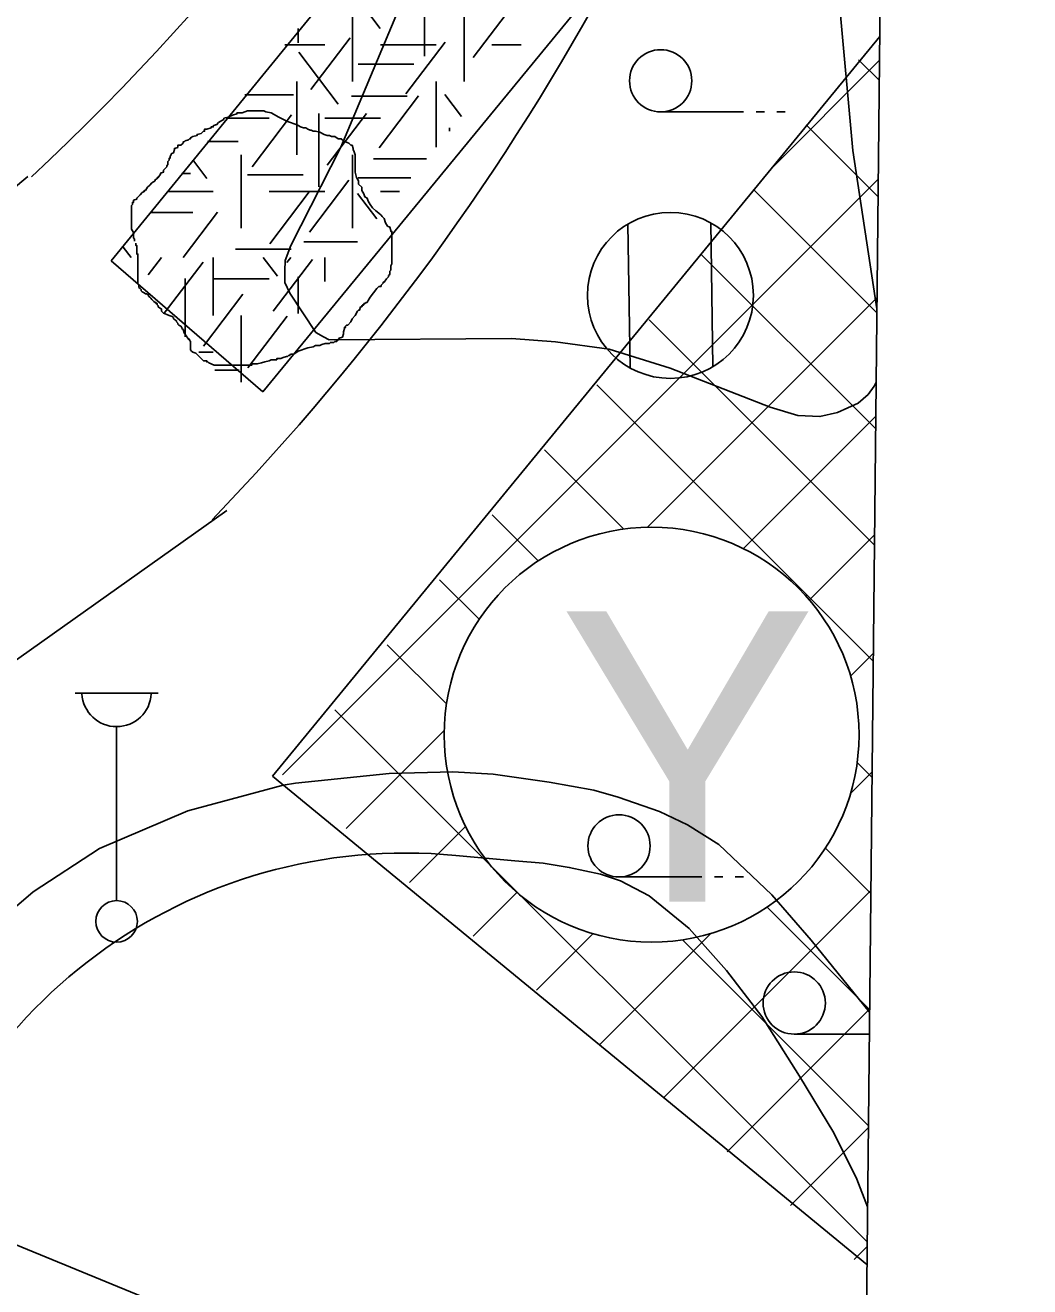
# Model space of a CAD drawing. Extents: x 419101 to 420177, y 4451541 to 4452254.
# Drawn here: x 420148.88 to 420173.1, y 4451862.21 to 4451892.61 of the extents above; entities that cross this region are included whole.
import ezdxf

# ---------------------------------------------------------------- set-up
doc = ezdxf.new("R2010")
doc.units = 0
for name, color, linetype in [('0_ÖNERİ_LEJAND', 7, 'Continuous'), ('3_HALİHAZIR', 7, 'Continuous'), ('Level 15', 7, 'Continuous'), ('Level 28', 7, 'Continuous'), ('Level 3', 7, 'Continuous'), ('Level 30', 7, 'Continuous'), ('Level 41', 7, 'Continuous'), ('Level 60', 7, 'Continuous'), ('Level 62', 7, 'Continuous'), ('TRAMVAY_HATTI', 7, 'Continuous')]:
    doc.layers.add(name, color=color, linetype=linetype)

msp = doc.modelspace()

# ---------------------------------------------------------------- linework, layer by layer
at = {"layer": '0_ÖNERİ_LEJAND'}
msp.add_lwpolyline([(419108.722, 4452245.778), (420173.096, 4452234.536), (420165.768, 4451540.511), (419101.295, 4451551.753)], close=True, dxfattribs=at)
at = {"layer": '3_HALİHAZIR'}
for p, q in [((420164.2, 4451890.518), (420166.2, 4451890.518)), ((420166.5, 4451890.518), (420166.7, 4451890.518)), ((420167, 4451890.518), (420167.2, 4451890.518)), ((420163.461, 4451884.353), (420163.407, 4451887.812)), ((420165.461, 4451884.384), (420165.406, 4451887.844)), ((420150.087, 4451876.513), (420152.087, 4451876.513)), ((420151.087, 4451871.512), (420151.087, 4451875.705)), ((420163.196, 4451872.082), (420165.196, 4451872.082)), ((420165.496, 4451872.082), (420165.696, 4451872.082)), ((420165.996, 4451872.082), (420166.196, 4451872.082)), ((420167.419, 4451868.295), (420169.229, 4451868.295))]:
    msp.add_line(p, q, dxfattribs=at)
for points in [[(420168.829, 4451889.59), (420168.493, 4451893.297), (420168.515, 4451899.537), (420168.83, 4451904.379), (420169.308, 4451908.093), (420169.665, 4451909.608)], [(420160.633, 4451899.551), (420156.495, 4451889.67), (420155.284, 4451887.298), (420155.151, 4451886.941), (420155.14, 4451886.687), (420155.138, 4451886.409), (420155.264, 4451886.154), (420155.886, 4451885.203), (420156.074, 4451885.096), (420156.208, 4451885.029), (420160.602, 4451885.056), (420161.667, 4451884.981), (420162.957, 4451884.801), (420164.433, 4451884.345), (420166.839, 4451883.405), (420167.508, 4451883.201), (420168.038, 4451883.177), (420168.466, 4451883.272), (420168.96, 4451883.499), (420169.204, 4451883.71), (420169.349, 4451883.911), (420169.395, 4451884.008)], [(420169.414, 4451885.773), (420168.829, 4451889.59)], [(420155.399, 4451874.339), (420157.656, 4451874.578), (420159.192, 4451874.619), (420160.165, 4451874.557), (420161.513, 4451874.366), (420162.593, 4451874.178), (420163.177, 4451874.007), (420164.175, 4451873.662), (420164.846, 4451873.337), (420165.6, 4451872.862), (420166.882, 4451871.652)], [(420143.351, 4451857.343), (420143.149, 4451858.878), (420143.06, 4451859.963), (420143.223, 4451861.586), (420143.465, 4451863.412), (420143.694, 4451864.266), (420144.237, 4451865.689), (420145.019, 4451867.177), (420146.271, 4451868.935), (420147.705, 4451870.554), (420149.074, 4451871.724), (420150.671, 4451872.767), (420152.807, 4451873.679), (420155.103, 4451874.292), (420155.399, 4451874.339)], [(420159.267, 4451872.6), (420160.683, 4451872.472), (420161.366, 4451872.414), (420161.995, 4451872.311), (420162.748, 4451872.147), (420163.234, 4451871.989), (420163.922, 4451871.63), (420164.883, 4451870.841), (420165.787, 4451869.829), (420166.636, 4451868.721), (420167.546, 4451867.285), (420168.37, 4451865.915), (420168.932, 4451864.801), (420169.185, 4451864.137)], [(420166.882, 4451871.652), (420167.827, 4451870.562), (420169.235, 4451868.826)]]:
    msp.add_lwpolyline(points, dxfattribs=at)
for centre, radius in [((420164.2, 4451891.268), 0.75), ((420164.434, 4451886.098), 2), ((420163.196, 4451872.832), 0.75), ((420151.087, 4451871.012), 0.5), ((420167.419, 4451869.045), 0.75)]:
    msp.add_circle(centre, radius, dxfattribs=at)
msp.add_arc((420151.087, 4451876.542), 0.837, 183.298, 356.9072, dxfattribs=at)
msp.add_ellipse((420158.064, 4451860.144), major_axis=(12.316, -2.319), ratio=0.998575, start_param=1.660501, end_param=4.596857, dxfattribs=at)
at = {"layer": 'Level 15'}
for p, q in [((420169.477, 4451891.765), (420166.822, 4451889.11)), ((420169.472, 4451891.274), (420168.97, 4451891.776)), ((420169.442, 4451888.476), (420167.708, 4451890.21)), ((420169.447, 4451888.907), (420155.087, 4451874.547)), ((420169.413, 4451885.677), (420166.446, 4451888.644)), ((420169.383, 4451882.879), (420165.184, 4451887.078)), ((420169.416, 4451886.047), (420163.879, 4451880.51)), ((420169.353, 4451880.08), (420163.922, 4451885.511)), ((420169.324, 4451877.281), (420162.66, 4451883.945)), ((420169.386, 4451883.189), (420166.193, 4451879.996)), ((420163.311, 4451880.466), (420161.398, 4451882.379)), ((420161.249, 4451879.698), (420160.135, 4451880.812)), ((420169.356, 4451880.33), (420167.784, 4451878.758)), ((420159.827, 4451878.292), (420158.873, 4451879.246)), ((420159.037, 4451876.254), (420157.611, 4451877.68)), ((420169.326, 4451877.472), (420168.778, 4451876.924)), ((420169.176, 4451863.287), (420156.349, 4451876.113)), ((420158.983, 4451875.615), (420156.617, 4451873.249)), ((420169.294, 4451874.483), (420168.937, 4451874.84)), ((420155.087, 4451874.547), (420155.087, 4451874.547)), ((420169.296, 4451874.613), (420168.777, 4451874.094)), ((420159.497, 4451873.3), (420158.148, 4451871.951)), ((420169.265, 4451871.683), (420168.169, 4451872.779)), ((420169.266, 4451871.755), (420164.27, 4451866.759)), ((420160.734, 4451871.709), (420159.678, 4451870.653)), ((420169.235, 4451868.885), (420166.764, 4451871.356)), ((420162.569, 4451870.715), (420161.209, 4451869.355)), ((420165.398, 4451870.716), (420162.739, 4451868.057)), ((420169.206, 4451866.084), (420164.724, 4451870.566)), ((420169.235, 4451868.896), (420165.8, 4451865.461)), ((420169.205, 4451866.038), (420167.331, 4451864.164)), ((420169.175, 4451863.18), (420168.861, 4451862.866))]:
    msp.add_line(p, q, dxfattribs=at)
at = {"layer": 'Level 28'}
for p, q in [((420154.843, 4451874.512), (420169.483, 4451892.335)), ((420169.17, 4451862.742), (420154.843, 4451874.512))]:
    msp.add_line(p, q, dxfattribs=at)
at = {"layer": 'Level 3'}
for points in [[(420151.521, 4451887.405), (420151.521, 4451887.431), (420151.521, 4451887.456), (420151.495, 4451887.482), (420151.495, 4451887.508), (420151.495, 4451887.534), (420151.495, 4451887.56), (420151.495, 4451887.586), (420151.495, 4451887.612), (420151.443, 4451887.69), (420151.443, 4451887.768), (420151.443, 4451887.794), (420151.443, 4451887.872), (420151.443, 4451887.95), (420151.443, 4451887.976), (420151.443, 4451888.002), (420151.443, 4451888.028), (420151.443, 4451888.054), (420151.443, 4451888.08), (420151.443, 4451888.106), (420151.443, 4451888.132), (420151.443, 4451888.158), (420151.443, 4451888.184), (420151.443, 4451888.262), (420151.469, 4451888.287), (420151.469, 4451888.313), (420151.469, 4451888.339), (420151.495, 4451888.339), (420151.495, 4451888.365), (420151.495, 4451888.391), (420151.573, 4451888.417), (420151.573, 4451888.443), (420151.651, 4451888.521), (420151.703, 4451888.573), (420151.754, 4451888.599), (420151.754, 4451888.625), (420151.78, 4451888.625), (420151.832, 4451888.703), (420151.884, 4451888.755), (420151.936, 4451888.807), (420152.014, 4451888.859), (420152.014, 4451888.885), (420152.066, 4451888.911), (420152.066, 4451888.937), (420152.092, 4451888.937), (420152.144, 4451889.015), (420152.144, 4451889.041), (420152.221, 4451889.067), (420152.221, 4451889.092), (420152.221, 4451889.118), (420152.273, 4451889.17), (420152.299, 4451889.196), (420152.299, 4451889.222), (420152.325, 4451889.248), (420152.325, 4451889.274), (420152.325, 4451889.3), (420152.325, 4451889.326), (420152.351, 4451889.352), (420152.351, 4451889.378), (420152.351, 4451889.404), (420152.377, 4451889.404), (420152.377, 4451889.43), (420152.377, 4451889.456), (420152.403, 4451889.482), (420152.403, 4451889.508), (420152.455, 4451889.534), (420152.481, 4451889.612), (420152.481, 4451889.638), (420152.559, 4451889.664), (420152.559, 4451889.69), (420152.559, 4451889.716), (420152.636, 4451889.716), (420152.688, 4451889.768), (420152.688, 4451889.794), (420152.714, 4451889.794), (420152.74, 4451889.82), (420152.818, 4451889.846), (420152.844, 4451889.872), (420152.87, 4451889.872), (420152.87, 4451889.898), (420152.922, 4451889.923), (420153.026, 4451889.949), (420153.026, 4451889.975), (420153.129, 4451890.001), (420153.181, 4451890.053), (420153.207, 4451890.053), (420153.207, 4451890.079), (420153.207, 4451890.105), (420153.259, 4451890.105), (420153.363, 4451890.131), (420153.363, 4451890.157), (420153.389, 4451890.157), (420153.415, 4451890.157), (420153.415, 4451890.183), (420153.467, 4451890.209), (420153.493, 4451890.209), (420153.544, 4451890.261), (420153.622, 4451890.313), (420153.674, 4451890.339), (420153.674, 4451890.365), (420153.778, 4451890.391)], [(420153.778, 4451890.391), (420153.882, 4451890.443), (420153.985, 4451890.469), (420153.985, 4451890.495), (420154.011, 4451890.495), (420154.037, 4451890.495), (420154.115, 4451890.495), (420154.245, 4451890.547), (420154.349, 4451890.547), (420154.426, 4451890.547), (420154.478, 4451890.547), (420154.556, 4451890.547), (420154.608, 4451890.547), (420154.634, 4451890.547), (420154.686, 4451890.521), (420154.816, 4451890.495), (420154.997, 4451890.391), (420155.205, 4451890.287), (420155.438, 4451890.209), (420155.516, 4451890.157), (420155.594, 4451890.131), (420155.646, 4451890.131), (420155.698, 4451890.105), (420155.749, 4451890.079), (420155.775, 4451890.079), (420155.827, 4451890.053), (420155.879, 4451890.053), (420155.983, 4451890.027), (420156.087, 4451889.975), (420156.164, 4451889.949), (420156.216, 4451889.949), (420156.268, 4451889.923), (420156.32, 4451889.923), (420156.346, 4451889.923), (420156.424, 4451889.872), (420156.502, 4451889.872), (420156.554, 4451889.82), (420156.605, 4451889.794), (420156.683, 4451889.768), (420156.735, 4451889.716), (420156.761, 4451889.716), (420156.787, 4451889.638), (420156.787, 4451889.612), (420156.813, 4451889.56), (420156.839, 4451889.482), (420156.839, 4451889.456), (420156.839, 4451889.378), (420156.839, 4451889.326), (420156.839, 4451889.248), (420156.839, 4451889.222), (420156.839, 4451889.144), (420156.839, 4451889.067), (420156.865, 4451888.937), (420156.917, 4451888.859), (420156.917, 4451888.781), (420156.995, 4451888.703), (420156.995, 4451888.625), (420157.046, 4451888.547), (420157.072, 4451888.469), (420157.124, 4451888.443), (420157.15, 4451888.365), (420157.202, 4451888.287), (420157.254, 4451888.21), (420157.332, 4451888.132), (420157.41, 4451888.08), (420157.461, 4451888.028), (420157.487, 4451888.002), (420157.539, 4451887.95), (420157.565, 4451887.846), (420157.617, 4451887.768), (420157.669, 4451887.742), (420157.695, 4451887.664), (420157.695, 4451887.638), (420157.721, 4451887.638), (420157.721, 4451887.612), (420157.721, 4451887.586), (420157.721, 4451887.534), (420157.721, 4451887.431), (420157.721, 4451887.379), (420157.721, 4451887.301), (420157.721, 4451887.223), (420157.721, 4451887.145), (420157.721, 4451887.067), (420157.721, 4451886.989), (420157.721, 4451886.937), (420157.721, 4451886.859), (420157.695, 4451886.807), (420157.695, 4451886.703), (420157.669, 4451886.677), (420157.669, 4451886.6), (420157.643, 4451886.574), (420157.643, 4451886.548), (420157.591, 4451886.496), (420157.539, 4451886.418), (420157.513, 4451886.418), (420157.513, 4451886.392), (420157.487, 4451886.366), (420157.461, 4451886.34), (420157.461, 4451886.314), (420157.436, 4451886.314), (420157.41, 4451886.314)], [(420153.467, 4451884.418), (420153.441, 4451884.418), (420153.311, 4451884.47), (420153.285, 4451884.496), (420153.259, 4451884.496), (420153.259, 4451884.522), (420153.181, 4451884.522), (420153.129, 4451884.574), (420153.052, 4451884.652), (420153, 4451884.704), (420152.922, 4451884.73), (420152.896, 4451884.756), (420152.87, 4451884.782), (420152.87, 4451884.808), (420152.87, 4451884.886), (420152.87, 4451884.964), (420152.87, 4451884.989), (420152.844, 4451885.015), (420152.844, 4451885.041), (420152.818, 4451885.041), (420152.766, 4451885.119), (420152.714, 4451885.197), (420152.688, 4451885.275), (420152.662, 4451885.301), (420152.662, 4451885.327), (420152.636, 4451885.353), (420152.585, 4451885.379), (420152.559, 4451885.405), (420152.559, 4451885.431), (420152.533, 4451885.457), (420152.533, 4451885.483), (420152.455, 4451885.535), (420152.455, 4451885.561), (420152.429, 4451885.587), (420152.351, 4451885.613), (420152.299, 4451885.639), (420152.221, 4451885.665), (420152.195, 4451885.691), (420152.17, 4451885.717), (420152.17, 4451885.743), (420152.17, 4451885.769), (420152.092, 4451885.82), (420152.092, 4451885.846), (420152.066, 4451885.872), (420152.066, 4451885.898), (420152.04, 4451885.898), (420152.04, 4451885.924), (420152.014, 4451885.924), (420151.988, 4451885.95), (420151.962, 4451885.976), (420151.936, 4451886.002), (420151.91, 4451886.028), (420151.884, 4451886.054), (420151.858, 4451886.08), (420151.858, 4451886.106), (420151.806, 4451886.132), (420151.78, 4451886.132), (420151.754, 4451886.158), (420151.703, 4451886.184), (420151.677, 4451886.21), (420151.677, 4451886.236), (420151.651, 4451886.262), (420151.625, 4451886.288), (420151.625, 4451886.314), (420151.625, 4451886.34), (420151.599, 4451886.366), (420151.599, 4451886.392), (420151.599, 4451886.418), (420151.599, 4451886.496), (420151.599, 4451886.548), (420151.599, 4451886.574), (420151.599, 4451886.6), (420151.599, 4451886.625), (420151.599, 4451886.651), (420151.599, 4451886.677), (420151.599, 4451886.703), (420151.599, 4451886.729), (420151.599, 4451886.755), (420151.599, 4451886.781), (420151.599, 4451886.807), (420151.599, 4451886.833), (420151.599, 4451886.859), (420151.599, 4451886.885), (420151.599, 4451886.911), (420151.599, 4451886.937), (420151.599, 4451886.963), (420151.599, 4451887.041), (420151.599, 4451887.067), (420151.599, 4451887.093), (420151.573, 4451887.093), (420151.573, 4451887.119), (420151.573, 4451887.145), (420151.573, 4451887.171), (420151.573, 4451887.197), (420151.573, 4451887.223), (420151.573, 4451887.249), (420151.573, 4451887.275), (420151.573, 4451887.301), (420151.547, 4451887.301), (420151.547, 4451887.327), (420151.547, 4451887.353)], [(420157.41, 4451886.314), (420157.358, 4451886.262), (420157.202, 4451886.054), (420157.15, 4451885.976), (420157.124, 4451885.924), (420157.098, 4451885.924), (420157.072, 4451885.898), (420157.046, 4451885.898), (420157.046, 4451885.872), (420157.02, 4451885.872), (420157.02, 4451885.846), (420156.995, 4451885.846), (420156.995, 4451885.82), (420156.969, 4451885.82), (420156.943, 4451885.743), (420156.917, 4451885.743), (420156.891, 4451885.717), (420156.839, 4451885.613), (420156.761, 4451885.535), (420156.735, 4451885.457), (420156.657, 4451885.379), (420156.631, 4451885.379), (420156.605, 4451885.353), (420156.605, 4451885.327), (420156.579, 4451885.327), (420156.579, 4451885.301), (420156.554, 4451885.223), (420156.554, 4451885.171), (420156.528, 4451885.093), (420156.45, 4451885.067), (420156.45, 4451885.041), (420156.424, 4451885.041), (420156.424, 4451885.015), (420156.398, 4451885.015), (420156.398, 4451884.989), (420156.372, 4451884.989), (420156.346, 4451884.989), (420156.32, 4451884.964), (420156.294, 4451884.964), (420156.268, 4451884.964), (420156.242, 4451884.964), (420156.216, 4451884.938), (420156.19, 4451884.938), (420156.164, 4451884.938), (420156.138, 4451884.938), (420156.113, 4451884.938), (420156.035, 4451884.912), (420155.983, 4451884.886), (420155.905, 4451884.886), (420155.879, 4451884.886), (420155.827, 4451884.86), (420155.698, 4451884.834), (420155.464, 4451884.756), (420155.36, 4451884.678), (420155.282, 4451884.678), (420155.257, 4451884.652), (420155.231, 4451884.652), (420155.205, 4451884.626), (420155.179, 4451884.626), (420155.101, 4451884.6), (420155.049, 4451884.574), (420155.023, 4451884.574), (420154.997, 4451884.574), (420154.971, 4451884.574), (420154.945, 4451884.574), (420154.945, 4451884.548), (420154.919, 4451884.548), (420154.893, 4451884.548), (420154.816, 4451884.548), (420154.764, 4451884.522), (420154.66, 4451884.496), (420154.582, 4451884.47), (420154.478, 4451884.444), (420154.426, 4451884.444), (420154.4, 4451884.444), (420154.375, 4451884.444), (420154.349, 4451884.444), (420154.349, 4451884.418), (420154.323, 4451884.418), (420154.297, 4451884.418), (420154.271, 4451884.418), (420154.245, 4451884.418), (420154.219, 4451884.418), (420154.193, 4451884.418), (420154.167, 4451884.418), (420154.141, 4451884.418), (420154.115, 4451884.418), (420154.037, 4451884.418), (420153.985, 4451884.418), (420153.908, 4451884.418), (420153.856, 4451884.418), (420153.83, 4451884.418), (420153.804, 4451884.418), (420153.752, 4451884.418), (420153.674, 4451884.418), (420153.648, 4451884.418), (420153.596, 4451884.418), (420153.57, 4451884.418), (420153.518, 4451884.418), (420153.493, 4451884.418), (420153.467, 4451884.418)]]:
    msp.add_lwpolyline(points, dxfattribs=at)
at = {"layer": 'Level 30'}
msp.add_circle((420163.982, 4451875.511), 5, dxfattribs=at)
at = {"layer": 'Level 41'}
for p, q in [((420157.443, 4451892.529), (420156.494, 4451893.778)), ((420158.507, 4451893.63), (420158.507, 4451891.863)), ((420156.775, 4451893.02), (420156.775, 4451891.253)), ((420159.461, 4451893.02), (420159.461, 4451891.253)), ((420159.461, 4451893.02), (420159.461, 4451891.253)), ((420159.681, 4451891.827), (420160.63, 4451893.077)), ((420155.459, 4451892.531), (420155.459, 4451892.184)), ((420155.143, 4451892.136), (420156.103, 4451892.136)), ((420155.765, 4451891.057), (420156.716, 4451892.306)), ((420157.446, 4451892.136), (420158.789, 4451892.136)), ((420158.056, 4451890.952), (420159.005, 4451892.202)), ((420160.132, 4451892.136), (420160.836, 4451892.136)), ((420156.431, 4451890.707), (420155.481, 4451891.956)), ((420156.906, 4451891.666), (420158.249, 4451891.666)), ((420155.432, 4451891.253), (420155.432, 4451889.486)), ((420158.789, 4451891.253), (420158.789, 4451889.67)), ((420154.177, 4451890.929), (420155.347, 4451890.929)), ((420156.746, 4451890.896), (420158.089, 4451890.896)), ((420157.416, 4451889.655), (420158.366, 4451890.905)), ((420159.401, 4451890.407), (420158.997, 4451890.938)), ((420153.729, 4451890.369), (420154.76, 4451890.369)), ((420154.353, 4451889.199), (420155.303, 4451890.449)), ((420155.964, 4451890.481), (420155.964, 4451888.713)), ((420156.103, 4451890.369), (420157.446, 4451890.369)), ((420156.164, 4451889.235), (420157.113, 4451890.484)), ((420159.107, 4451890.131), (420159.107, 4451890.053)), ((420153.281, 4451889.809), (420154.014, 4451889.809)), ((420154.089, 4451887.718), (420154.089, 4451889.486)), ((420156.775, 4451887.718), (420156.775, 4451889.486)), ((420157.28, 4451889.388), (420158.555, 4451889.388)), ((420153.261, 4451888.918), (420152.924, 4451889.362)), ((420152.663, 4451889.037), (420152.869, 4451889.037)), ((420154.243, 4451889.003), (420155.586, 4451889.003)), ((420155.739, 4451887.621), (420156.688, 4451888.871)), ((420156.906, 4451888.932), (420158.176, 4451888.932)), ((420152.315, 4451888.602), (420153.417, 4451888.602)), ((420154.76, 4451888.602), (420156.103, 4451888.602)), ((420154.779, 4451887.342), (420155.728, 4451888.591)), ((420157.357, 4451887.945), (420156.892, 4451888.556)), ((420157.446, 4451888.602), (420157.902, 4451888.602)), ((420151.907, 4451888.091), (420152.922, 4451888.091)), ((420152.688, 4451887.009), (420153.517, 4451888.1)), ((420151.435, 4451887.009), (420151.243, 4451887.261)), ((420155.602, 4451887.39), (420156.896, 4451887.39)), ((420151.851, 4451886.592), (420152.168, 4451887.009)), ((420153.417, 4451887.009), (420153.417, 4451885.611)), ((420153.95, 4451887.215), (420155.293, 4451887.215)), ((420154.966, 4451886.557), (420154.622, 4451887.009)), ((420154.859, 4451885.715), (420155.809, 4451886.965)), ((420155.192, 4451886.889), (420155.283, 4451887.009)), ((420156.103, 4451887.009), (420156.103, 4451886.435)), ((420152.236, 4451885.665), (420153.171, 4451886.896)), ((420152.742, 4451886.507), (420152.742, 4451885.095)), ((420153.417, 4451886.495), (420154.76, 4451886.495)), ((420155.459, 4451886.542), (420155.459, 4451885.659)), ((420153.182, 4451884.874), (420154.131, 4451886.124)), ((420154.089, 4451885.611), (420154.089, 4451884.009)), ((420154.248, 4451884.349), (420155.197, 4451885.599)), ((420153.069, 4451884.727), (420153.417, 4451884.727)), ((420153.455, 4451884.293), (420154.041, 4451884.293))]:
    msp.add_line(p, q, dxfattribs=at)
at = {"layer": 'Level 60'}
msp.add_lwpolyline([(420169.087, 4451854.821), (420117.213, 4451876.139)], dxfattribs=at)
at = {"layer": 'Level 62'}
for p, q in [((420154.615, 4451883.77), (420168.798, 4451901.038)), ((420150.952, 4451886.927), (420157.242, 4451894.629)), ((420154.615, 4451883.77), (420150.952, 4451886.927))]:
    msp.add_line(p, q, dxfattribs=at)
at = {"layer": 'TRAMVAY_HATTI'}
for points in [[(419987.319, 4451873.445), (420047.032, 4451875.428), (420052.033, 4451875.594), (420057.882, 4451875.788), (420071.618, 4451876.244), (420095.115, 4451877.024), (420122.541, 4451877.935), (420129.711, 4451878.975), (420137.977, 4451881.756), (420144.107, 4451884.919), (420148.944, 4451888.964)], [(419987.527, 4451865.372), (420047.399, 4451867.83), (420108.968, 4451870.358), (420127.161, 4451871.105), (420136.137, 4451872.429), (420146.367, 4451875.681), (420153.742, 4451880.915)]]:
    msp.add_lwpolyline(points, dxfattribs=at)
for centre, radius, start in [((420104.509, 4451936.306), 65, 313.23746), ((420110.221, 4451922.362), 60, 316.009)]:
    msp.add_arc(centre, radius, start, 347.47845, dxfattribs=at)

# ---------------------------------------------------------------- texts
at = {"layer": 'Level 30'}
msp.add_text('Y', height=7, dxfattribs=at).set_placement((420161.725, 4451871.484))

doc.saveas('drawing.dxf')
